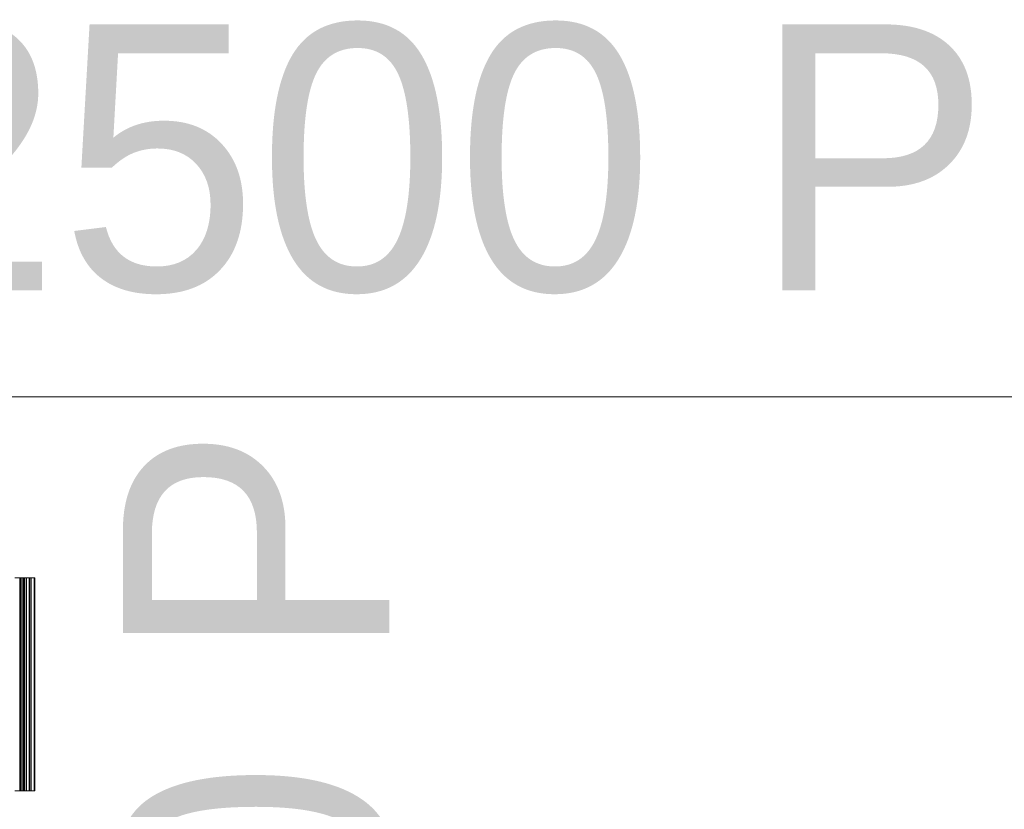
# Model space of a CAD drawing. Header units: millimetres. Extents: x -1970 to 61924, y -58230 to 6847.
# Tile 613 of 656: x 25648 to 26573, y -17468 to -16726. Entities that reach past the tile are written whole.
import ezdxf

# ---------------------------------------------------------------- set-up
doc = ezdxf.new("R2010")
doc.units = ezdxf.units.MM
doc.layers.add('COTAS_P', color=1, linetype='Continuous', lineweight=0)
doc.layers.add('superior_briquetadora', color=7, linetype='Continuous', lineweight=0)
doc.dimstyles.new('R19_100', dxfattribs={"dimtxt": 250, "dimasz": 150, "dimexe": 150, "dimexo": 80, "dimgap": 100, "dimtad": 1, "dimtih": 1, "dimtoh": 1, "dimdsep": 46, "dimcen": 0.09, "dimadec": 0, "dimazin": 0, "dimtfac": 1, "dimtdec": 4, "dimtofl": 0, "dimtmove": 0, "dimatfit": 3, "dimfxl": 1, "dimtolj": 1, "dimtzin": 0, "dimarcsym": 0})

# ---------------------------------------------------------------- blocks, each defined once
blk = doc.blocks.new('DIM_R26_29')
at = {"layer": 'COTAS_P'}
for p, q in [((24250.07, -17080), (24400.07, -17035)), ((26750.07, -17080), (26600.07, -17035)), ((24250.07, -17980), (24250.07, -17080)), ((24250.07, -17080), (26750.07, -17080)), ((24250.07, -17080), (24400.07, -17125)), ((26750.07, -17080), (26600.07, -17125)), ((26750.07, -17980), (26750.07, -17080))]:
    blk.add_line(p, q, dxfattribs=at)
blk.add_text('2500 P', height=250, dxfattribs=at).set_placement((25500.07, -16980))
blk = doc.blocks.new('DIM_R26_42')
at = {"layer": 'COTAS_P'}
for p, q in [((26095.07, -17655), (26050.07, -17805)), ((26795.07, -17655), (26095.07, -17655)), ((26095.07, -18305), (26095.07, -17655)), ((26095.07, -17655), (26140.07, -17805)), ((26095.07, -18305), (26050.07, -18155)), ((26095.07, -18305), (26140.07, -18155)), ((26795.07, -18305), (26095.07, -18305))]:
    blk.add_line(p, q, dxfattribs=at)
blk.add_text('650 P', height=250, rotation=90, dxfattribs=at).set_placement((25995.07, -17980))

msp = doc.modelspace()

# ---------------------------------------------------------------- linework, layer by layer
at = {"layer": 'superior_briquetadora'}
for p, q in [((25648.398, -17250), (25643.745, -17250)), ((25643.923, -17250), (25648.979, -17250)), ((25650.015, -17250), (25645.576, -17250)), ((25651.375, -17250), (25647.28, -17250)), ((25647.384, -17250), (25652.185, -17250)), ((25647.457, -17250), (25652.394, -17250)), ((25648.398, -17250), (25648.398, -17450)), ((25653.04, -17250), (25648.398, -17250)), ((25648.979, -17250), (25648.979, -17450)), ((25648.979, -17250), (25651.375, -17250)), ((25650.015, -17250), (25650.015, -17450)), ((25654.422, -17250), (25650.015, -17250)), ((25651.375, -17250), (25651.375, -17450)), ((25652.185, -17250), (25652.185, -17450)), ((25652.185, -17250), (25656.991, -17250)), ((25652.394, -17250), (25652.394, -17450)), ((25652.394, -17250), (25657.35, -17250)), ((25653.04, -17250), (25653.04, -17450)), ((25657.669, -17250), (25653.04, -17250)), ((25654.422, -17250), (25654.422, -17450)), ((25658.797, -17250), (25654.422, -17250)), ((25656.991, -17250), (25656.991, -17450)), ((25656.991, -17250), (25661.799, -17250)), ((25657.35, -17250), (25657.35, -17450)), ((25657.35, -17250), (25658.797, -17250)), ((25657.669, -17250), (25657.669, -17450)), ((25662.283, -17250), (25657.669, -17250)), ((25658.797, -17250), (25658.797, -17450)), ((25661.799, -17250), (25661.799, -17450)), ((25661.799, -17250), (25662.283, -17250)), ((25662.283, -17250), (25662.283, -17450)), ((25648.398, -17450), (25643.745, -17450)), ((25643.923, -17450), (25648.979, -17450)), ((25650.015, -17450), (25645.576, -17450)), ((25651.375, -17450), (25647.28, -17450)), ((25647.384, -17450), (25652.185, -17450)), ((25647.457, -17450), (25652.394, -17450)), ((25653.04, -17450), (25648.398, -17450)), ((25648.979, -17450), (25651.375, -17450)), ((25654.422, -17450), (25650.015, -17450)), ((25652.185, -17450), (25656.991, -17450)), ((25652.394, -17450), (25657.35, -17450)), ((25657.669, -17450), (25653.04, -17450)), ((25658.797, -17450), (25654.422, -17450)), ((25656.991, -17450), (25661.799, -17450)), ((25657.35, -17450), (25658.797, -17450)), ((25662.283, -17450), (25657.669, -17450)), ((25661.799, -17450), (25662.283, -17450))]:
    msp.add_line(p, q, dxfattribs=at)

# ---------------------------------------------------------------- dimensions: what is measured, and where the dimension line sits
at = {"layer": 'COTAS_P'}
for p1, p2, distance, picture, middle in [((24250.067, -17980), (26750.067, -17980), 900, 'DIM_R26_29', (25500.067, -17080)), ((26795.067, -18305), (26795.067, -17655), 700, 'DIM_R26_42', (26095.067, -17980))]:
    dim = msp.add_aligned_dim(p1=p1, p2=p2, distance=distance, text='<> P', dimstyle='R19_100', dxfattribs=at)
    dim.commit()
    dim.dimension.update_dxf_attribs({"geometry": picture, "text_midpoint": middle})

doc.saveas('drawing.dxf')
